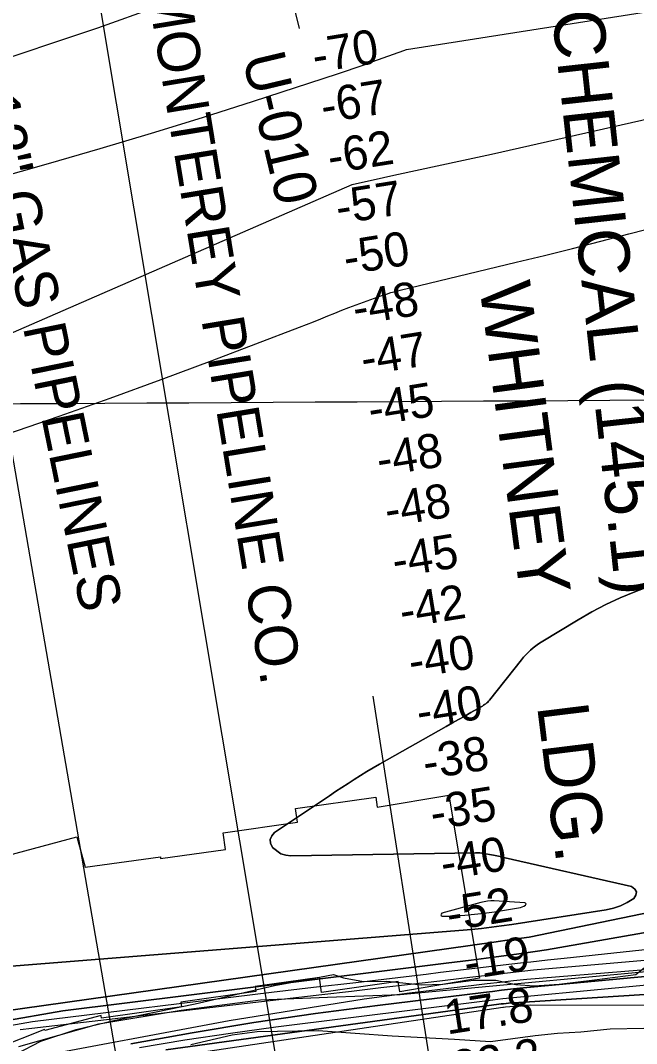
# Model space of a CAD drawing. Extents: x 3477039 to 3515015, y 546746 to 572297.
# Drawn here: x 3493230 to 3494436, y 563045 to 565048 of the extents above; entities that cross this region are included whole.
import ezdxf

# ---------------------------------------------------------------- set-up
doc = ezdxf.new("R2010")
doc.units = 0
for name, color, linetype in [('V-CHAN-NAID', 7, 'Continuous'), ('V-GRID-MAJR', 7, 'Continuous'), ('V-RIVR-EDGE', 7, 'Continuous'), ('V-RIVR-RANG', 7, 'Continuous'), ('V-RIVR-RANG-IDEN', 7, 'Continuous'), ('V-RRAP-FSHR', 7, 'Continuous'), ('V-RRAP-RVMT', 7, 'Continuous'), ('V-SITE-VEGE', 7, 'Continuous'), ('V-TOPO-DPTH', 7, 'Continuous'), ('V-TOPO-GNAM-IDEN', 7, 'Continuous'), ('V-TOPO-MAJR', 7, 'Continuous'), ('V-TOPO-MINR', 7, 'Continuous'), ('V-TOPO-WATR', 7, 'Continuous'), ('V-UTIL-IDEN', 7, 'Continuous'), ('V-UTIL-LINE', 7, 'Continuous')]:
    doc.layers.add(name, color=color, linetype=linetype)

msp = doc.modelspace()

# ---------------------------------------------------------------- linework, layer by layer
at = {"layer": 'V-GRID-MAJR'}
msp.add_spline([(3481202, 564229.3), (3486474.8, 564258.8), (3491747.6, 564289.1), (3497020.4, 564320.1), (3502293.2, 564352), (3507566, 564384.6), (3512838.8, 564417.9)], degree=3, dxfattribs=at)
at = {"layer": 'V-RIVR-EDGE'}
msp.add_lwpolyline([(3493222.9, 563025.4), (3493270.4, 563049.9), (3493339.5, 563072.6), (3493413.3, 563090.4), (3493572.5, 563123), (3493727.5, 563158.7), (3493777.9, 563168.1), (3493843.4, 563180.6), (3493862.6, 563173.9), (3493901.6, 563166.6), (3493947.2, 563167.7), (3494016.2, 563160.3), (3494057.1, 563161.4), (3494117.1, 563169.1), (3494160.9, 563169.6), (3494199.9, 563161.1), (3494236, 563158), (3494284.6, 563161.5), (3494353.7, 563169.7), (3494434.7, 563180.3), (3494455.2, 563196.5)], dxfattribs=at)
at = {"layer": 'V-RIVR-RANG'}
for p, q in [((3493495.4, 566198.6), (3493775.7, 565031.8)), ((3494046.8, 562915.1), (3493920.8, 563725.3))]:
    msp.add_line(p, q, dxfattribs=at)
at = {"layer": 'V-RRAP-FSHR'}
msp.add_lwpolyline([(3493227.5, 563039.2), (3493383.9, 563083.6), (3493544.7, 563110.8), (3493700.2, 563130.9), (3493831.3, 563136.3), (3493973.4, 563141), (3494573, 563197.4), (3494854.9, 563218.5), (3495183.7, 563229), (3495578.3, 563216.2), (3495899.2, 563176.4), (3496209.8, 563128.7), (3496976.7, 562924.4)], dxfattribs=at)
at = {"layer": 'V-RRAP-RVMT'}
for p, q in [((3493768.7, 563505.4), (3493925.7, 563527.6)), ((3493925.7, 563527.6), (3493928.5, 563508.1)), ((3493928.5, 563508.1), (3494068.9, 563531.6)), ((3494068.9, 563531.6), (3494129.1, 563173.1)), ((3493772.5, 563478.4), (3493768.7, 563505.4)), ((3493627.4, 563457.9), (3493772.5, 563478.4)), ((3493187.6, 563409), (3493340.8, 563449.8)), ((3493340.8, 563449.8), (3493357.1, 563390.4)), ((3493632, 563425.2), (3493627.4, 563457.9)), ((3493504.8, 563407.4), (3493632, 563425.2)), ((3493357.1, 563390.4), (3493504.3, 563410.9)), ((3493504.3, 563410.9), (3493504.8, 563407.4)), ((3493815.4, 563174.4), (3493689.5, 563156.8)), ((3493819.4, 563145.5), (3493815.4, 563174.4)), ((3493969.4, 563166.5), (3493819.4, 563145.5)), ((3493972.6, 563146.8), (3493969.4, 563166.5)), ((3494129.1, 563173.1), (3493972.6, 563146.8)), ((3493690.9, 563147.1), (3493544.4, 563126.5)), ((3493689.5, 563156.8), (3493690.9, 563147.1)), ((3493544.4, 563126.5), (3493545.6, 563117.3)), ((3493545.6, 563117.3), (3493388.8, 563095.3)), ((3493388.2, 563100), (3493278.3, 563070.6)), ((3493388.8, 563095.3), (3493388.2, 563100)), ((3493277.7, 563072.7), (3493183.3, 563035.5)), ((3493278.3, 563070.6), (3493277.7, 563072.7))]:
    msp.add_line(p, q, dxfattribs=at)
at = {"layer": 'V-SITE-VEGE'}
msp.add_lwpolyline([(3493563.8, 563043.5), (3493644.5, 563062.3), (3493693.9, 563069), (3493813.3, 563071.1), (3493957.9, 563060.6), (3494080.2, 563053.8), (3494150.2, 563049.2), (3494237.9, 563060.8), (3494281.4, 563065.8), (3494327.3, 563068.4), (3494384.4, 563073.9), (3494450.3, 563075.7)], dxfattribs=at)
at = {"layer": 'V-TOPO-DPTH'}
for points in [[(3493171.9, 563193.6), (3494112.9, 563268.2), (3494132.7, 563270.5), (3494152.4, 563272.9), (3494172.1, 563275.7), (3494191.8, 563278.6), (3494376.7, 563307.3), (3494391, 563310.5), (3494404.9, 563315), (3494418, 563321.3), (3494430.7, 563328.9), (3494434.9, 563335.9), (3494436.1, 563342.3), (3494432.6, 563347.7), (3494426.1, 563352.6), (3494179.1, 563409.1), (3494175.8, 563409.9), (3494172.5, 563410.6), (3494169.1, 563411.4), (3494165.8, 563412.2), (3494162.5, 563412.9), (3494159.2, 563413.6), (3494155.9, 563414.3), (3494152.5, 563414.8), (3494137.5, 563417.4), (3494133.4, 563418), (3494129.3, 563418.4), (3494125.1, 563418.6), (3494121, 563418.6), (3493759.9, 563412.8), (3493749.5, 563414), (3493739.8, 563416.9), (3493723.5, 563429.3), (3493720, 563437.2), (3493719.1, 563444.8), (3493722.1, 563451.8), (3493727.7, 563458.5), (3493835.2, 563530.4), (3493847.3, 563538.4), (3493859.3, 563546.4), (3493871.5, 563554.4), (3493883.6, 563562.3), (3493895.8, 563570.1), (3493908.2, 563577.8), (3493920.6, 563585.2), (3493933.2, 563592.4), (3494063.8, 563665.9), (3494075.9, 563672.7), (3494088, 563679.5), (3494100, 563686.3), (3494112.1, 563693.1), (3494132.4, 563704.6), (3494134.6, 563705.9), (3494136.8, 563707.3), (3494138.9, 563708.8), (3494141, 563710.4), (3494142.9, 563712), (3494144.8, 563713.8), (3494146.6, 563715.7), (3494148.3, 563717.7), (3494210.9, 563796.3), (3494215.1, 563801.3), (3494219.4, 563806.2), (3494224, 563810.9), (3494228.7, 563815.4), (3494233.7, 563819.7), (3494238.8, 563823.7), (3494244.2, 563827.5), (3494249.7, 563831), (3494322, 563874.8), (3494348.8, 563890.1), (3494376.1, 563904.5), (3494404.1, 563917.4), (3494432.5, 563929.5), (3494461.4, 563940.4)], [(3494461.4, 563940.4), (3494432.5, 563929.5), (3494404.1, 563917.4), (3494376.1, 563904.5), (3494348.8, 563890.1), (3494322, 563874.8), (3494249.7, 563831), (3494244.2, 563827.5), (3494238.8, 563823.7), (3494233.7, 563819.7), (3494228.7, 563815.4), (3494224, 563810.9), (3494219.4, 563806.2), (3494215.1, 563801.3), (3494210.9, 563796.3), (3494148.3, 563717.7), (3494146.6, 563715.7), (3494144.8, 563713.8), (3494142.9, 563712), (3494141, 563710.4), (3494138.9, 563708.8), (3494136.8, 563707.3), (3494134.6, 563705.9), (3494132.4, 563704.6), (3494112.1, 563693.1), (3494100, 563686.3), (3494088, 563679.5), (3494075.9, 563672.7), (3494063.8, 563665.9), (3493933.2, 563592.4), (3493920.6, 563585.2), (3493908.2, 563577.8), (3493895.8, 563570.1), (3493883.6, 563562.3), (3493871.5, 563554.4), (3493859.3, 563546.4), (3493847.3, 563538.4), (3493835.2, 563530.4), (3493727.7, 563458.5), (3493722.1, 563451.8), (3493719.1, 563444.8), (3493720, 563437.2), (3493723.5, 563429.3), (3493739.8, 563416.9), (3493749.5, 563414), (3493759.9, 563412.8), (3494121, 563418.6), (3494125.1, 563418.6), (3494129.3, 563418.4), (3494133.4, 563418), (3494137.5, 563417.4), (3494152.5, 563414.8), (3494155.9, 563414.3), (3494159.2, 563413.6), (3494162.5, 563412.9), (3494165.8, 563412.2), (3494169.1, 563411.4), (3494172.5, 563410.6), (3494175.8, 563409.9), (3494179.1, 563409.1), (3494426.1, 563352.6), (3494432.6, 563347.7), (3494436.1, 563342.3), (3494434.9, 563335.9), (3494430.7, 563328.9), (3494418, 563321.3), (3494404.9, 563315), (3494391, 563310.5), (3494376.7, 563307.3), (3494191.8, 563278.6), (3494172.1, 563275.7), (3494152.4, 563272.9), (3494132.7, 563270.5), (3494112.9, 563268.2), (3493171.9, 563193.6)], [(3495691, 563525.1), (3495630.6, 563522.7), (3495048.9, 563511.9), (3495024.5, 563494.5), (3495029, 563475.1), (3495146.7, 563446.2), (3495182.1, 563434.7), (3495191.2, 563419.8), (3495182, 563409.5), (3495160.4, 563396.7), (3495138.1, 563392), (3495116, 563386.7), (3495092.8, 563380.7), (3495072.6, 563375.5), (3495052.4, 563370.3), (3495032.1, 563365.3), (3495011.8, 563360.3), (3494259.8, 563228.7), (3494210.7, 563221.6), (3494161.6, 563214.8), (3494112.5, 563208.6), (3494063.3, 563202.7), (3493313.3, 563109.2), (3493194.2, 563088.6)], [(3495691, 563525.1), (3495630.6, 563522.7), (3495048.9, 563511.9), (3495024.5, 563494.5), (3495029, 563475.1), (3495146.7, 563446.2), (3495182.1, 563434.7), (3495191.2, 563419.8), (3495182, 563409.5), (3495160.4, 563396.7), (3495138.1, 563392), (3495116, 563386.7), (3495092.8, 563380.7), (3495072.6, 563375.5), (3495052.4, 563370.3), (3495032.1, 563365.3), (3495011.8, 563360.3), (3494259.8, 563228.7), (3494210.7, 563221.6), (3494161.6, 563214.8), (3494112.5, 563208.6), (3494063.3, 563202.7), (3493313.3, 563109.2), (3493194.2, 563088.6)], [(3493187.4, 563107.6), (3494157, 563244), (3494191.4, 563248.8), (3494225.8, 563253.8), (3494664.8, 563344.1)], [(3494664.8, 563344.1), (3494225.8, 563253.8), (3494191.4, 563248.8), (3494157, 563244), (3493187.4, 563107.6)], [(3493229.9, 563072.8), (3493252.5, 563075.3), (3493820.5, 563141.2), (3493878.2, 563147.9), (3493936, 563154.7), (3493993.7, 563161.5), (3494051.4, 563168.2), (3494098.9, 563173.8), (3494132.9, 563177.8), (3494166.9, 563181.7), (3494200.8, 563185.6), (3494234.8, 563189.4), (3495006.7, 563256.8), (3495030.9, 563258.4), (3495055.2, 563259.8), (3495079.5, 563260.6), (3495923.1, 563231.6), (3495938.8, 563230.3), (3495954.4, 563228.7), (3495970.1, 563226.7), (3495985.6, 563224.4), (3496773.6, 563066.8), (3496798.3, 563060.3), (3497514.4, 562885.9)], [(3493229.9, 563072.8), (3493252.5, 563075.3), (3493820.5, 563141.2), (3493878.2, 563147.9), (3493936, 563154.7), (3493993.7, 563161.5), (3494051.4, 563168.2), (3494098.9, 563173.8), (3494132.9, 563177.8), (3494166.9, 563181.7), (3494200.8, 563185.6), (3494234.8, 563189.4), (3495006.7, 563256.8), (3495030.9, 563258.4), (3495055.2, 563259.8), (3495079.5, 563260.6), (3495923.1, 563231.6), (3495938.8, 563230.3), (3495954.4, 563228.7), (3495970.1, 563226.7), (3495985.6, 563224.4), (3496773.6, 563066.8), (3496798.3, 563060.3), (3497514.4, 562885.9)], [(3496752.9, 563016.5), (3496022.1, 563159.1), (3495985.2, 563165.8), (3495948.2, 563171.9), (3495071.2, 563226.6), (3495063.6, 563226.8), (3495056, 563226.9), (3495048.4, 563226.7), (3495040.8, 563226.4), (3494914, 563219.8), (3494207.6, 563153.4), (3494189.8, 563151.5), (3494172, 563149.5), (3494154.2, 563147.4), (3494136.4, 563145.3), (3493929.2, 563119.9), (3493808, 563103.9), (3493687.1, 563086.3), (3493566.5, 563066.3), (3493446.2, 563044.8)], [(3493446.2, 563044.8), (3493566.5, 563066.3), (3493687.1, 563086.3), (3493808, 563103.9), (3493929.2, 563119.9), (3494136.4, 563145.3), (3494154.2, 563147.4), (3494172, 563149.5), (3494189.8, 563151.5), (3494207.6, 563153.4), (3494914, 563219.8), (3495040.8, 563226.4), (3495048.4, 563226.7), (3495056, 563226.9), (3495063.6, 563226.8), (3495071.2, 563226.6), (3495948.2, 563171.9), (3495985.2, 563165.8), (3496022.1, 563159.1), (3496752.9, 563016.5)], [(3496730.3, 562953.9), (3495961.8, 563115.2), (3495952.1, 563116.6), (3495942.4, 563117.9), (3495932.6, 563119.1), (3495922.8, 563120.1), (3495572, 563152.2), (3495091.7, 563179.4), (3495057.1, 563179.8), (3494185.3, 563124.3), (3494180.7, 563123.8), (3494176.1, 563123.3), (3494171.5, 563122.8), (3494166.9, 563122.2), (3493515.2, 563033.1)]]:
    msp.add_lwpolyline(points, dxfattribs=at)
at = {"layer": 'V-TOPO-MAJR'}
for points in [[(3493205.4, 564238.9), (3493305.9, 564273.3), (3493406.2, 564308.6), (3493506, 564345.1), (3493605.6, 564382.3), (3493776.4, 564447.4), (3493790.3, 564452.8), (3493804.2, 564458.2), (3493818, 564463.8), (3493831.7, 564469.5), (3493845.5, 564475.1), (3493859.3, 564480.6), (3493873.3, 564485.8), (3493887.2, 564491), (3493937.9, 564509.2), (3493946.7, 564512.2), (3493955.6, 564515), (3493964.6, 564517.5), (3493973.6, 564519.9), (3494200.6, 564574.5), (3494255.8, 564588), (3494310.9, 564601.7), (3494366, 564615.8), (3494421, 564630.1), (3494423.4, 564630.7), (3494477.2, 564644.6)], [(3494212.5, 563312.6), (3494215.7, 563314.2), (3494218.9, 563316.2), (3494219.7, 563317.7), (3494219.9, 563319), (3494219, 563320.1), (3494217.5, 563320.9), (3494157.6, 563324.4), (3494150.9, 563324.4), (3494144.3, 563324), (3494137.7, 563323), (3494131.1, 563321.5), (3494055.2, 563300.4), (3494053.5, 563298.6), (3494053, 563297), (3494053.9, 563295.6), (3494056, 563294.4), (3494067.1, 563294.5), (3494078.1, 563294.9), (3494089.2, 563295.6), (3494100.2, 563296.6), (3494137.7, 563300.6), (3494142.8, 563301.2), (3494147.8, 563301.8), (3494152.9, 563302.5), (3494157.9, 563303.3), (3494205.4, 563310.7), (3494209, 563311.5), (3494212.5, 563312.6)]]:
    msp.add_lwpolyline(points, dxfattribs=at)
at = {"layer": 'V-TOPO-MINR'}
for points in [[(3492751.5, 564616.2), (3493285.5, 564767.7), (3493386.2, 564796.9), (3493486.6, 564826.9), (3493586.7, 564858), (3493686.5, 564889.9), (3493851.2, 564943.5), (3493868.5, 564949.3), (3493885.7, 564955.1), (3493902.9, 564961.1), (3493920.1, 564967.2), (3493980.6, 564989.1), (3493985.8, 564991.1), (3494971.3, 565145.9)], [(3493146.7, 564955.1), (3493381.9, 565033.6), (3493498.8, 565074.8)], [(3493012.3, 564349), (3493879.7, 564726.5), (3493900.1, 564731.1), (3493920.6, 564735.7), (3493941, 564740.3), (3493961.4, 564744.8), (3494097.4, 564774.3), (3494152.2, 564786.3), (3494207, 564798.5), (3494261.8, 564810.8), (3494316.6, 564823.3), (3494371.3, 564835.8), (3494426.1, 564848.3), (3494480.8, 564860.7)], [(3493171.9, 563193.6), (3494112.9, 563268.2), (3494132.7, 563270.5), (3494152.4, 563272.9), (3494172.1, 563275.7), (3494191.8, 563278.6), (3494376.7, 563307.3), (3494391, 563310.5), (3494404.9, 563315), (3494418, 563321.3), (3494430.7, 563328.9), (3494434.9, 563335.9), (3494436.1, 563342.3), (3494432.6, 563347.7), (3494426.1, 563352.6), (3494179.1, 563409.1), (3494175.8, 563409.9), (3494172.5, 563410.6), (3494169.1, 563411.4), (3494165.8, 563412.2), (3494162.5, 563412.9), (3494159.2, 563413.6), (3494155.9, 563414.3), (3494152.5, 563414.8), (3494137.5, 563417.4), (3494133.4, 563418), (3494129.3, 563418.4), (3494125.1, 563418.6), (3494121, 563418.6), (3493759.9, 563412.8), (3493749.5, 563414), (3493739.8, 563416.9), (3493723.5, 563429.3), (3493720, 563437.2), (3493719.1, 563444.8), (3493722.1, 563451.8), (3493727.7, 563458.5), (3493835.2, 563530.4), (3493847.3, 563538.4), (3493859.3, 563546.4), (3493871.5, 563554.4), (3493883.6, 563562.3), (3493895.8, 563570.1), (3493908.2, 563577.8), (3493920.6, 563585.2), (3493933.2, 563592.4), (3494063.8, 563665.9), (3494075.9, 563672.7), (3494088, 563679.5), (3494100, 563686.3), (3494112.1, 563693.1), (3494132.4, 563704.6), (3494134.6, 563705.9), (3494136.8, 563707.3), (3494138.9, 563708.8), (3494141, 563710.4), (3494142.9, 563712), (3494144.8, 563713.8), (3494146.6, 563715.7), (3494148.3, 563717.7), (3494210.9, 563796.3), (3494215.1, 563801.3), (3494219.4, 563806.2), (3494224, 563810.9), (3494228.7, 563815.4), (3494233.7, 563819.7), (3494238.8, 563823.7), (3494244.2, 563827.5), (3494249.7, 563831), (3494322, 563874.8), (3494348.8, 563890.1), (3494376.1, 563904.5), (3494404.1, 563917.4), (3494432.5, 563929.5), (3494461.4, 563940.4)], [(3493194.2, 563088.6), (3493313.3, 563109.2), (3494063.3, 563202.7), (3494112.5, 563208.6), (3494161.6, 563214.8), (3494210.7, 563221.6), (3494259.8, 563228.7), (3495011.8, 563360.3), (3495032.1, 563365.3), (3495052.4, 563370.3), (3495072.6, 563375.5), (3495092.8, 563380.7), (3495116, 563386.7), (3495138.1, 563392), (3495160.4, 563396.7), (3495182, 563409.5), (3495191.2, 563419.8), (3495182.1, 563434.7), (3495146.7, 563446.2), (3495029, 563475.1), (3495024.5, 563494.5), (3495048.9, 563511.9), (3495630.6, 563522.7), (3495691, 563525.1)], [(3493187.4, 563107.6), (3494157, 563244), (3494191.4, 563248.8), (3494225.8, 563253.8), (3494664.8, 563344.1)], [(3493186.9, 563077), (3493253.9, 563088.5), (3493721.5, 563145.8), (3493804.2, 563155.4), (3493887, 563165.1), (3493996.5, 563178.1), (3494024.5, 563181.4), (3494052.4, 563184.7), (3494080.4, 563188), (3494108.4, 563191.3), (3494136.3, 563194.6), (3494164.3, 563197.9), (3494192.3, 563201.1), (3494220.2, 563204.3), (3494229.4, 563205.4), (3494262, 563209.1), (3494294.5, 563212.7), (3495005.3, 563288.6)], [(3493229.9, 563072.8), (3493252.5, 563075.3), (3493820.5, 563141.2), (3493878.2, 563147.9), (3493936, 563154.7), (3493993.7, 563161.5), (3494051.4, 563168.2), (3494098.9, 563173.8), (3494132.9, 563177.8), (3494166.9, 563181.7), (3494200.8, 563185.6), (3494234.8, 563189.4), (3495006.7, 563256.8), (3495030.9, 563258.4), (3495055.2, 563259.8), (3495079.5, 563260.6), (3495923.1, 563231.6), (3495938.8, 563230.3), (3495954.4, 563228.7), (3495970.1, 563226.7), (3495985.6, 563224.4), (3496773.6, 563066.8), (3496798.3, 563060.3), (3497514.4, 562885.9)], [(3493235.1, 563014.9), (3493639, 563090.5), (3493903.4, 563133), (3493992, 563144.5), (3494117.7, 563159.5), (3494143.5, 563162.6), (3494169.4, 563165.6), (3494195.3, 563168.5), (3494221.2, 563171.3), (3495029.1, 563237), (3495042.4, 563237.7), (3495055.7, 563238), (3495069, 563238.1), (3495947, 563208.9), (3495952.2, 563208.3), (3495957.4, 563207.6), (3495962.6, 563206.8), (3496749.5, 563037)], [(3493463.6, 563037.7), (3493552.3, 563052.6), (3493641.3, 563065.8), (3493730.5, 563077.8), (3494155.1, 563131.1), (3494164.8, 563132.3), (3494174.5, 563133.4), (3495053.7, 563216.8), (3495056.2, 563216.9), (3495058.8, 563216.9), (3495061.3, 563216.8), (3495904.9, 563142.5), (3495924.7, 563140.3), (3495944.5, 563137.8), (3495964.3, 563134.9), (3496751.2, 562974.6)], [(3493515.2, 563033.1), (3494166.9, 563122.2), (3494171.5, 563122.8), (3494176.1, 563123.3), (3494180.7, 563123.8), (3494185.3, 563124.3), (3495057.1, 563179.8), (3495091.7, 563179.4), (3495572, 563152.2), (3495922.8, 563120.1), (3495932.6, 563119.1), (3495942.4, 563117.9), (3495952.1, 563116.6), (3495961.8, 563115.2), (3496730.3, 562953.9)], [(3493286.6, 562983.9), (3494174.8, 563116.3), (3494176, 563116.5), (3494179.6, 563116.9), (3494229.4, 563121.2), (3495050.6, 563120.1), (3495054.6, 563120.1), (3495058.6, 563120), (3495062.7, 563120), (3495066.7, 563119.9), (3495936.8, 563103), (3495940.7, 563102.6), (3495944.6, 563102), (3495973.6, 563097.4), (3495990, 563094.7), (3496006.4, 563091.7), (3496748.2, 562931.5)]]:
    msp.add_lwpolyline(points, dxfattribs=at)
at = {"layer": 'V-TOPO-WATR'}
msp.add_lwpolyline([(3493446.2, 563044.8), (3493566.5, 563066.3), (3493687.1, 563086.3), (3493808, 563103.9), (3493929.2, 563119.9), (3494136.4, 563145.3), (3494154.2, 563147.4), (3494172, 563149.5), (3494189.8, 563151.5), (3494207.6, 563153.4), (3494914, 563219.8), (3495040.8, 563226.4), (3495048.4, 563226.7), (3495056, 563226.9), (3495063.6, 563226.8), (3495071.2, 563226.6), (3495948.2, 563171.9), (3495985.2, 563165.8), (3496022.1, 563159.1), (3496752.9, 563016.5)], dxfattribs=at)
at = {"layer": 'V-UTIL-LINE'}
for p, q in [((3493729.2, 563028.6), (3493268.7, 565781.5)), ((3493422.2, 562997.9), (3492951.4, 565720.1))]:
    msp.add_line(p, q, dxfattribs=at)

# ---------------------------------------------------------------- texts
at = {"layer": 'V-CHAN-NAID'}
msp.add_text('KAISER CHEMICAL (145.1)', height=100, rotation=276.2606, dxfattribs=at).set_placement((3494212.8, 565588.6))
at = {"layer": 'V-RIVR-RANG'}
for s, rotation, p in [('-70', 9.1483, (3493806.8, 564945.1)), ('-67', 9.1483, (3493823.5, 564846.5)), ('-62', 9.1483, (3493836.8, 564747.4)), ('-57', 9.1483, (3493852.7, 564648.6)), ('-50', 9.1483, (3493867.9, 564549.8)), ('-48', 9.1483, (3493885.9, 564451.4)), ('-47', 9.1483, (3493901.8, 564352.7)), ('-45', 9.1483, (3493916.1, 564253.7)), ('-48', 9.1483, (3493932.8, 564155.1)), ('-48', 9.1483, (3493948.5, 564056.3)), ('-45', 9.1483, (3493963.1, 563957.4)), ('-42', 9.1483, (3493977.7, 563858.4)), ('-40', 9.1483, (3493995.2, 563760)), ('-40', 9.1483, (3494010.8, 563661.2)), ('-38', 9.1483, (3494023.1, 563561.9)), ('-35', 9.1483, (3494037.7, 563463)), ('-40', 9.1483, (3494057.8, 563364.9)), ('-52', 9.1483, (3494069.5, 563265.5)), ('-19', 9.1483, (3494103.7, 563169.7)), ('17.8', 8.8683, (3494065.4, 563062.9)), ('22.3', 8.8683, (3494081.1, 562964.1))]:
    msp.add_text(s, height=67, rotation=rotation, dxfattribs=at).set_placement(p)
at = {"layer": 'V-RIVR-RANG-IDEN'}
msp.add_text('U-010', height=83, rotation=283.3633, dxfattribs=at).set_placement((3493664.4, 564975.4))
at = {"layer": 'V-TOPO-GNAM-IDEN'}
for s, rotation, p in [('WHITNEY', 277.5201, (3494128.2, 564529.3)), ('LDG.', 277.0309, (3494241.4, 563706.1))]:
    msp.add_text(s, height=100, rotation=rotation, dxfattribs=at).set_placement(p)
at = {"layer": 'V-UTIL-IDEN'}
for s, rotation, p in [('MONTEREY PIPELINE CO.', 279.315, (3493477.6, 565113.5)), ('2-12" GAS PIPELINES', 281.5502, (3493123.3, 564994.2))]:
    msp.add_text(s, height=83, rotation=rotation, dxfattribs=at).set_placement(p)

doc.saveas('drawing.dxf')
